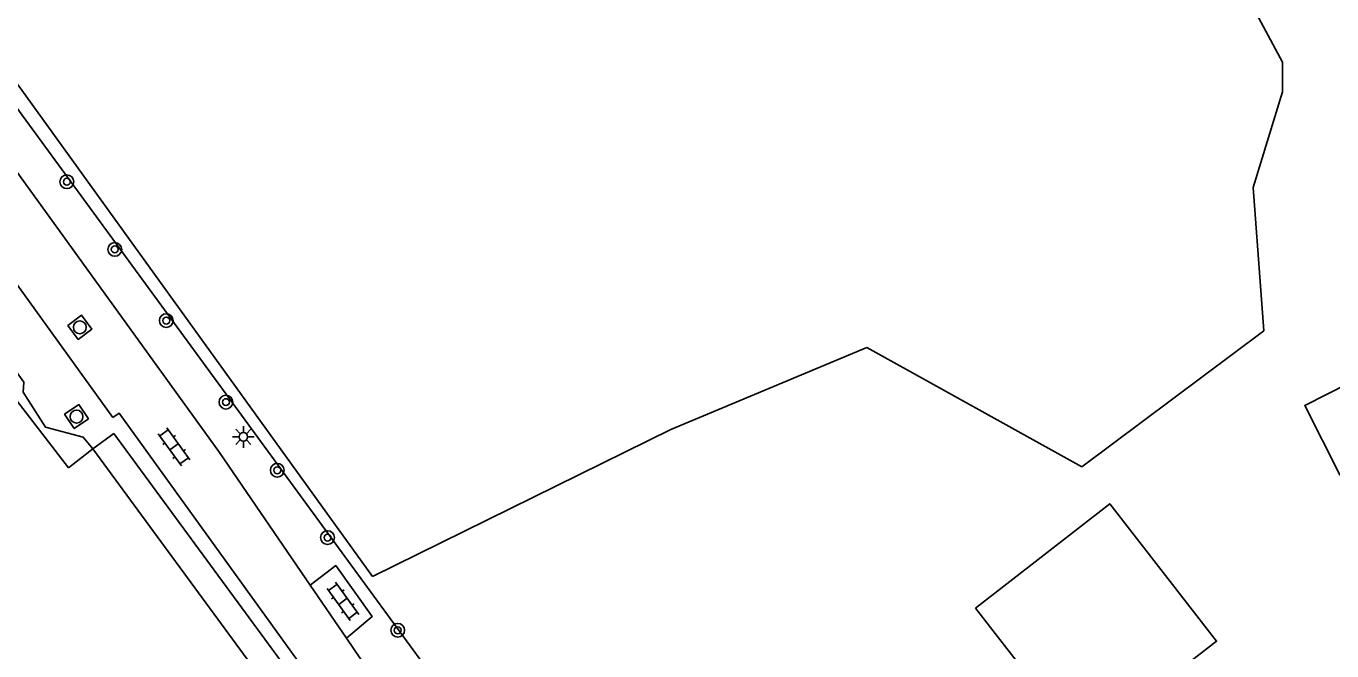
# Model space of a CAD drawing. Extents: x 136000 to 141014, y 402000 to 403500.
# Drawn here: x 137958.3 to 138034.1, y 402803.2 to 402839.5 of the extents above; entities that cross this region are included whole.
import ezdxf

# ---------------------------------------------------------------- set-up
doc = ezdxf.new("R2010")
doc.units = 0
for name, color, linetype in [('gg-afsc-erfafscheiding', 7, 'Continuous'), ('gg-bbg-gedigitaliseerde bijgebouw', 7, 'Continuous'), ('gg-bbg-luifel en loopbrug', 7, 'Continuous'), ('gg-knt-bronhoudergrens', 7, 'Continuous'), ('gg-knt-verharding', 7, 'Continuous'), ('gg-knt-verharding nz', 7, 'Continuous'), ('gg-kntw-greppel-droge sloot', 7, 'Continuous'), ('gt-grn-groengrens', 7, 'Continuous'), ('gt-grn-vlakafsluiter', 7, 'Continuous'), ('gt-symb-boom', 7, 'Continuous'), ('gt-symb-klinker verharding', 7, 'Continuous'), ('gt-symb-lichtmast', 7, 'Continuous'), ('gt-symb-rioolschacht', 7, 'Continuous')]:
    doc.layers.add(name, color=color, linetype=linetype)

# ---------------------------------------------------------------- blocks, each defined once
blk = doc.blocks.new('gt0-RS')
at = {"layer": 'gt-symb-rioolschacht'}
blk.add_lwpolyline([(-0.5, -0.5), (0.5, -0.5), (0.5, 0.5), (-0.5, 0.5)], close=True, dxfattribs=at)
blk.add_circle((0, 0), 0.375, dxfattribs=at)
blk = doc.blocks.new('gt0-BOOM')
at = {"layer": 'gt-symb-boom'}
for radius in [0.4, 0.2]:
    blk.add_circle((0, 0), radius, dxfattribs=at)
blk = doc.blocks.new('gt0-KL1')
at = {"layer": 'gt-symb-klinker verharding'}
for p, q in [((-1.15, 0.3), (1.15, 0.3)), ((-1, -0.3), (-1, 0.3)), ((-0.5, 0.3), (-0.5, 0.45)), ((0, -0.3), (0, 0.3)), ((0.5, 0.3), (0.5, 0.45)), ((1, -0.3), (1, 0.3)), ((-1.15, -0.3), (1.15, -0.3)), ((-0.5, -0.45), (-0.5, -0.3)), ((0.5, -0.45), (0.5, -0.3))]:
    blk.add_line(p, q, dxfattribs=at)
blk = doc.blocks.new('gt0-LMAST')
at = {"layer": 'gt-symb-lichtmast'}
for p, q in [((-0.182, 0.173), (-0.447, 0.438)), ((-0.005, 0.246), (-0.005, 0.621)), ((0.172, 0.173), (0.437, 0.438)), ((-0.255, -0.004), (-0.63, -0.004)), ((-0.182, -0.181), (-0.447, -0.446)), ((-0.005, -0.254), (-0.005, -0.629)), ((0.437, -0.446), (0.172, -0.181)), ((0.245, -0.004), (0.62, -0.004))]:
    blk.add_line(p, q, dxfattribs=at)
blk.add_circle((-0.005, -0.004), 0.25, dxfattribs=at)

msp = doc.modelspace()

# ---------------------------------------------------------------- linework, layer by layer
at = {"layer": 'gg-afsc-erfafscheiding'}
msp.add_line((137989.524, 402791.311), (137925.771, 402878.48), dxfattribs=at)
at = {"layer": 'gg-bbg-gedigitaliseerde bijgebouw'}
msp.add_lwpolyline([(138013.412, 402805.681), (138021.212, 402811.741), (138027.412, 402803.76), (138019.611, 402797.701), (138013.412, 402805.681)], dxfattribs=at)
at = {"layer": 'gg-bbg-luifel en loopbrug'}
msp.add_lwpolyline([(138035.045, 402818.715), (138032.525, 402817.443), (138034.559, 402813.412), (138037.079, 402814.683)], dxfattribs=at)
at = {"layer": 'gg-knt-bronhoudergrens'}
for p, q in [((137956.379, 402838.093), (137978.42, 402807.522)), ((138030.15, 402821.775), (138029.524, 402830.097)), ((138019.599, 402813.879), (138030.15, 402821.775)), ((137995.733, 402816.049), (138007.111, 402820.811)), ((138007.111, 402820.811), (138019.599, 402813.879)), ((137978.42, 402807.522), (137995.733, 402816.049))]:
    msp.add_line(p, q, dxfattribs=at)
msp.add_lwpolyline([(138029.524, 402830.097), (138031.242, 402835.648), (138031.242, 402837.366), (138018.952, 402860.228), (138006.662, 402883.09), (137993.579, 402876.086), (137983.536, 402895.644), (137978.514, 402901.459)], dxfattribs=at)
at = {"layer": 'gg-knt-verharding'}
for p, q in [((137963.355, 402816.745), (137956.217, 402826.656)), ((137981.309, 402797.51), (137976.912, 402803.939))]:
    msp.add_line(p, q, dxfattribs=at)
for points in [[(137974.811, 402807.012), (137969.543, 402814.714), (137932.948, 402865.4)], [(137963.355, 402816.745), (137963.72, 402817.005), (137977.826, 402797.44), (137978.094, 402796.094), (137978.576, 402795.428)], [(137974.811, 402807.012), (137976.3, 402808.152), (137978.411, 402805.203), (137976.912, 402803.939)]]:
    msp.add_lwpolyline(points, dxfattribs=at)
at = {"layer": 'gg-knt-verharding nz'}
msp.add_line((137974.811, 402807.012), (137976.912, 402803.939), dxfattribs=at)
at = {"layer": 'gg-kntw-greppel-droge sloot'}
msp.add_line((137962.196, 402814.919), (137976.93, 402794.867), dxfattribs=at)
msp.add_lwpolyline([(137977.608, 402795.58), (137976.673, 402797.764), (137963.411, 402815.812), (137962.196, 402814.919)], dxfattribs=at)
at = {"layer": 'gt-grn-groengrens'}
msp.add_line((137957.359, 402818.266), (137960.794, 402813.833), dxfattribs=at)
msp.add_lwpolyline([(137953.789, 402824.902), (137958.187, 402818.794), (137958.152, 402818.219), (137959.458, 402816.188), (137961.648, 402815.607), (137962.196, 402814.919)], dxfattribs=at)
at = {"layer": 'gt-grn-vlakafsluiter'}
msp.add_line((137962.196, 402814.919), (137960.794, 402813.833), dxfattribs=at)

# ---------------------------------------------------------------- block references
at = {"layer": 'gt-symb-boom'}
for p in [(137960.692, 402830.428), (137963.473, 402826.503), (137966.46, 402822.369), (137969.922, 402817.638), (137972.902, 402813.682), (137975.819, 402809.773), (137979.892, 402804.394)]:
    msp.add_blockref('gt0-BOOM', p, dxfattribs=at)
at = {"layer": 'gt-symb-klinker verharding'}
for p, rotation in [((137966.916, 402815.04), -54.19589409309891), ((137976.709, 402806.074), -54.069481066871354)]:
    msp.add_blockref('gt0-KL1', p, dxfattribs=dict(at, rotation=rotation))
at = {"layer": 'gt-symb-lichtmast'}
msp.add_blockref('gt0-LMAST', (137970.939, 402815.622), dxfattribs=at)
at = {"layer": 'gt-symb-rioolschacht'}
for p, rotation in [((137961.444, 402821.981), -53.21030035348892), ((137961.254, 402816.798), 123.91251258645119)]:
    msp.add_blockref('gt0-RS', p, dxfattribs=dict(at, rotation=rotation))

doc.saveas('drawing.dxf')
